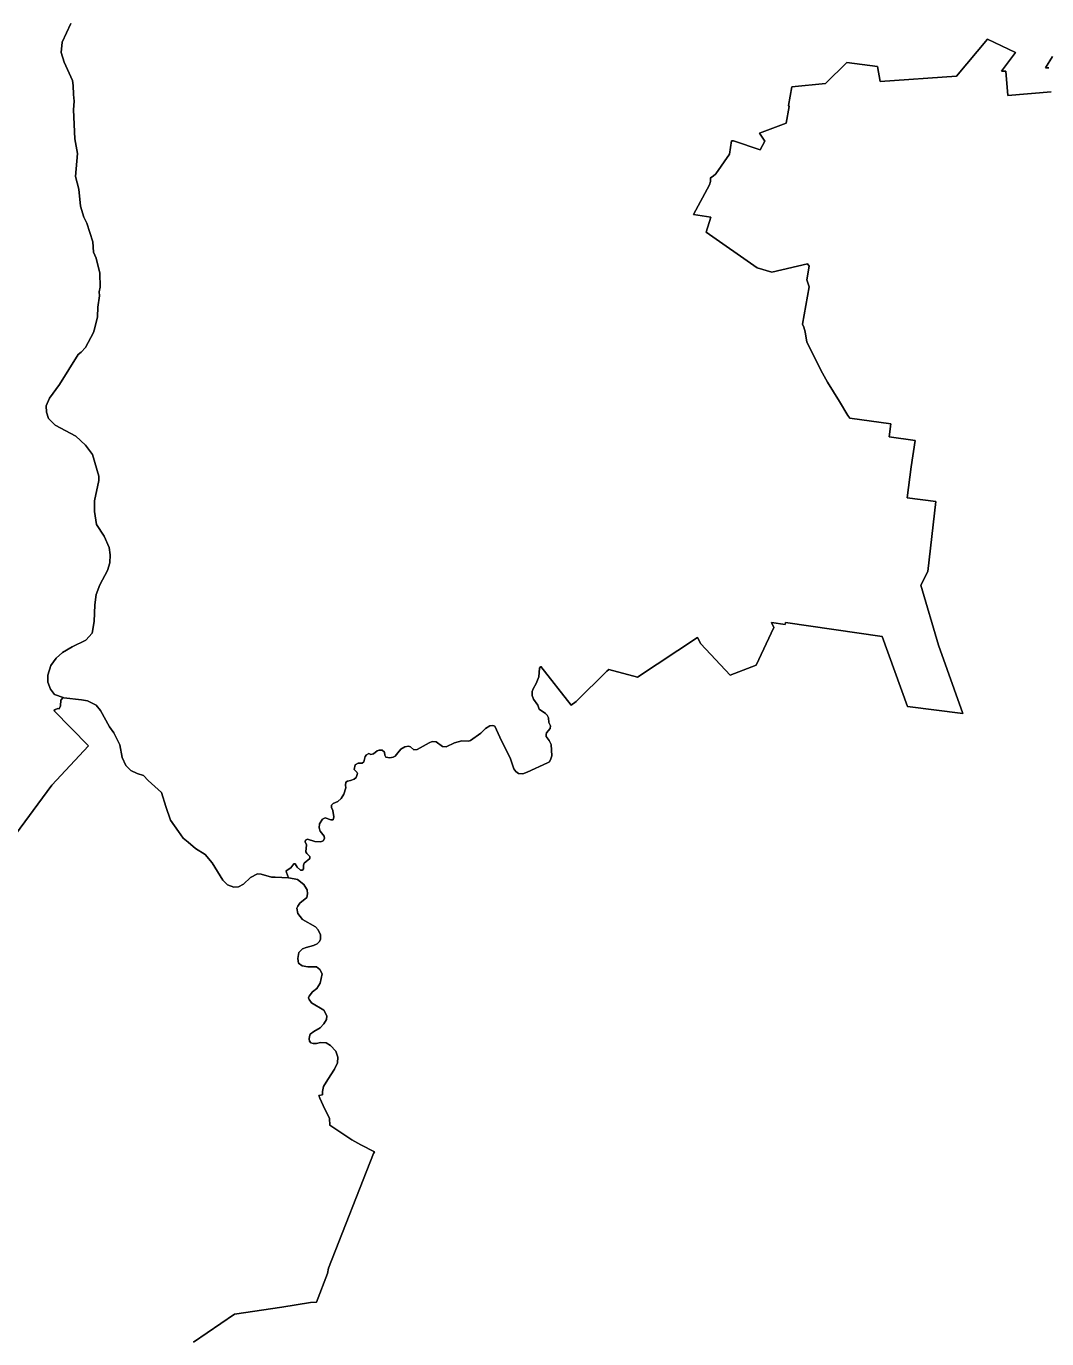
# Model space of a CAD drawing. Extents: x 369010 to 739155, y 6377141 to 6616555.
# Drawn here: x 535559 to 542687, y 6457319 to 6466487 of the extents above; entities that cross this region are included whole.
import ezdxf

# ---------------------------------------------------------------- set-up
doc = ezdxf.new("R2010")
doc.units = 0
doc.header["$LTSCALE"] = 40
doc.layers.add('1', color=7, linetype='Continuous', lineweight=13)

msp = doc.modelspace()

# ---------------------------------------------------------------- linework, layer by layer
at = {"layer": '1'}
for points in [[(535196.41, 6460452.22), (535736.95, 6461185.41), (535992.82, 6461460.97), (535751.51, 6461706.08), (535762.93, 6461714.52), (535780.64, 6461720.15), (535789.41, 6461718.66), (535799.51, 6461740.01), (535800.5, 6461779.24), (535817.55, 6461797.94), (535756.48, 6461819.29), (535729.33, 6461855.7), (535710.8, 6461905.18), (535710.47, 6461953.68), (535730.66, 6462022.36), (535767.07, 6462073.67), (535812.75, 6462111.4), (535879.78, 6462151.62), (535976.1, 6462197.8), (536019.96, 6462247.12), (536032.54, 6462329.21), (536038.5, 6462444.56), (536046.77, 6462517.55), (536074.08, 6462586.23), (536127.04, 6462686.36), (536143.76, 6462739.49), (536145.58, 6462795.26), (536138.63, 6462845.25), (536102.55, 6462926.01), (536050.91, 6463006.78), (536034.85, 6463097.64), (536036.67, 6463171.46), (536066.63, 6463314.12), (536065.64, 6463343.08), (536022.77, 6463496.34), (535972.96, 6463560.06), (535904.44, 6463624.44), (535760.28, 6463701.23), (535713.61, 6463747.91), (535700.21, 6463791.27), (535699.38, 6463834.63), (535721.06, 6463889.08), (535791.07, 6463985.57), (535922.15, 6464194.1), (535943.33, 6464210.32), (535971.96, 6464243.09), (536028.73, 6464347.86), (536038, 6464379.63), (536057.36, 6464458.08), (536060.18, 6464523.62), (536071.27, 6464604.89), (536067.46, 6464631.53), (536074.41, 6464665.29), (536072.59, 6464762.61), (536047.27, 6464866.88), (536029.23, 6464909.41), (536023.77, 6464980.41), (535983.05, 6465111.49), (535962.36, 6465152.7), (535937.37, 6465231.15), (535925.46, 6465349.65), (535904.27, 6465436.38), (535917.18, 6465597.91), (535897.32, 6465700.03), (535888.05, 6465902.93), (535892.69, 6465964.83), (535888.71, 6466010.51), (535887.89, 6466072.24), (535882.76, 6466107.83), (535823.51, 6466236.42), (535803.31, 6466303.29), (535809.93, 6466375.28), (535870.01, 6466506.36)], [(535870.01, 6466506.36), (535809.93, 6466375.28), (535803.31, 6466303.29), (535823.51, 6466236.42), (535882.76, 6466107.83), (535887.89, 6466072.24), (535888.71, 6466010.51), (535892.69, 6465964.83), (535888.05, 6465902.93), (535897.32, 6465700.03), (535917.18, 6465597.91), (535904.27, 6465436.38), (535925.46, 6465349.65), (535937.37, 6465231.15), (535962.36, 6465152.7), (535983.05, 6465111.49), (536023.77, 6464980.41), (536029.23, 6464909.41), (536047.27, 6464866.88), (536072.59, 6464762.61), (536074.41, 6464665.29), (536067.46, 6464631.53), (536071.27, 6464604.89), (536060.18, 6464523.62), (536057.36, 6464458.08), (536038, 6464379.63), (536028.73, 6464347.86), (535971.96, 6464243.09), (535943.33, 6464210.32), (535922.15, 6464194.1), (535791.07, 6463985.57), (535721.06, 6463889.08), (535699.38, 6463834.63), (535700.21, 6463791.27), (535713.61, 6463747.91), (535760.28, 6463701.23), (535904.44, 6463624.44), (535972.96, 6463560.06), (536022.77, 6463496.34), (536065.64, 6463343.08), (536066.63, 6463314.12), (536036.67, 6463171.46), (536034.85, 6463097.64), (536050.91, 6463006.78), (536102.55, 6462926.01), (536138.63, 6462845.25), (536145.58, 6462795.26), (536143.76, 6462739.49), (536127.04, 6462686.36), (536074.08, 6462586.23), (536046.77, 6462517.55), (536038.5, 6462444.56), (536032.54, 6462329.21), (536019.96, 6462247.12), (535976.1, 6462197.8), (535879.78, 6462151.62), (535812.75, 6462111.4), (535767.07, 6462073.67), (535730.66, 6462022.36), (535710.47, 6461953.68), (535710.8, 6461905.18), (535729.33, 6461855.7), (535756.48, 6461819.29), (535817.55, 6461797.94), (535821.19, 6461796.61), (535944.82, 6461781.88), (535987.69, 6461773.61), (536046.77, 6461745.47), (536077.72, 6461707.24), (536139.45, 6461594.04), (536171.89, 6461552.16), (536213.43, 6461468.09), (536228.16, 6461378.55), (536254.48, 6461323.27), (536288.57, 6461288.19), (536333.26, 6461266.84), (536378.94, 6461252.6), (536410.88, 6461219.34), (536504.06, 6461135.43), (536534.01, 6461037.12), (536565.79, 6460940.13)], [(542716.75, 6466029.05), (542414.37, 6466003.23), (542400.14, 6466173.53), (542371.84, 6466173.37), (542469.32, 6466303.78), (542273.69, 6466397.79), (542055.39, 6466138.78), (541523.96, 6466101.87), (541504.6, 6466205.97), (541291.26, 6466233.11), (541142.47, 6466086.64), (540905.47, 6466063.8), (540882.63, 6465933.06), (540888.09, 6465927.43), (540866.41, 6465809.75), (540679.56, 6465740.57), (540718.29, 6465683.81), (540686.01, 6465623.73), (540499.49, 6465686.12), (540483.93, 6465687.45), (540470.03, 6465592.45), (540376.36, 6465455.41), (540357.49, 6465438.69), (540338.45, 6465428.1), (540338.45, 6465403.28), (540332, 6465379.28), (540220.62, 6465172.73), (540341.43, 6465153.2), (540307.17, 6465049.26), (540663.34, 6464798.69), (540765.79, 6464770.06), (541016.86, 6464828.15), (541027.94, 6464811.6), (541011.23, 6464714.61), (541026.95, 6464667.61), (540981.77, 6464405.45), (540990.04, 6464385.1), (541000.14, 6464352), (541010.4, 6464280), (541121.12, 6464063.03), (541154.39, 6464001.29), (541239.29, 6463865.58), (541298.38, 6463768.59), (541312.11, 6463749.23), (541598.27, 6463708.68), (541585.36, 6463618.15), (541768.91, 6463593.33), (541740.27, 6463408.62), (541710.81, 6463193.63), (541912.07, 6463166.82), (541855.63, 6462678.58), (541806.81, 6462581.76), (541930.44, 6462164.53), (542100.24, 6461685.4), (541714.45, 6461735.71), (541538.19, 6462224.94), (540862.77, 6462322.75), (540859.96, 6462308.52), (540765.29, 6462321.43), (540781.51, 6462286.34), (540658.04, 6462023.35), (540475.49, 6461953.68), (540270.1, 6462173.3), (540247.26, 6462217.66), (539828.7, 6461939.61), (539627.28, 6461992.57), (539615.04, 6461982.64), (539400.05, 6461770.3), (539365.95, 6461743.65), (539152.62, 6462014.58), (539143.02, 6462003), (539138.88, 6461942.92), (539119.85, 6461895.42), (539098.66, 6461858.51), (539092.21, 6461840.14), (539092.71, 6461812.83), (539101.97, 6461787.51), (539131.93, 6461744.48), (539142.03, 6461716.84)], [(541291.26, 6466233.11), (541504.6, 6466205.97), (541523.96, 6466101.87), (542055.39, 6466138.78), (542273.69, 6466397.79), (542469.32, 6466303.78), (542371.84, 6466173.37), (542400.14, 6466173.53), (542414.37, 6466003.23), (542716.75, 6466029.05)], [(542727.17, 6466275.48), (542678.52, 6466195.88), (542701.69, 6466197.53)], [(542701.69, 6466197.53), (542678.52, 6466195.88), (542727.17, 6466275.48)], [(538601.66, 6461496.22), (538648.33, 6461492.58), (538663.06, 6461497.22), (538735.05, 6461548.85), (538766, 6461581.13), (538796.95, 6461599.17), (538817.64, 6461602.81), (538832.37, 6461597.35), (538877.72, 6461495.89), (538939.45, 6461375.9), (538965.27, 6461299.61), (538978.18, 6461282.06), (538998.04, 6461267.33), (539026.67, 6461264.68), (539058.12, 6461277.1), (539200.12, 6461340.82), (539213.03, 6461349.59), (539223.29, 6461369.45), (539229.25, 6461390.63), (539226.1, 6461470.9), (539210.88, 6461498.04), (539191.35, 6461526.35), (539190.02, 6461540.58), (539192.34, 6461551.67), (539217.66, 6461582.12), (539221.47, 6461599.66), (539209.39, 6461623.17), (539205.75, 6461656.93), (539196.97, 6461673.98), (539186.88, 6461685.89), (539142.03, 6461716.84), (539131.93, 6461744.48), (539101.97, 6461787.51), (539092.71, 6461812.83), (539092.21, 6461840.14), (539098.66, 6461858.51), (539119.85, 6461895.42), (539138.88, 6461942.92), (539143.02, 6462003), (539152.62, 6462014.58), (539365.95, 6461743.65), (539400.05, 6461770.3), (539615.04, 6461982.64), (539627.28, 6461992.57), (539828.7, 6461939.61), (540247.26, 6462217.66), (540270.1, 6462173.3), (540475.49, 6461953.68), (540658.04, 6462023.35), (540781.51, 6462286.34), (540765.29, 6462321.43), (540859.96, 6462308.52), (540862.77, 6462322.75), (541538.19, 6462224.94), (541714.45, 6461735.71), (542100.24, 6461685.4), (541930.44, 6462164.53), (541806.81, 6462581.76), (541855.63, 6462678.58), (541912.07, 6463166.82), (541710.81, 6463193.63), (541740.27, 6463408.62), (541768.91, 6463593.33), (541585.36, 6463618.15), (541598.27, 6463708.68), (541312.11, 6463749.23), (541298.38, 6463768.59), (541239.29, 6463865.58), (541154.39, 6464001.29), (541121.12, 6464063.03), (541010.4, 6464280), (541000.14, 6464352), (540990.04, 6464385.1), (540981.77, 6464405.45), (541026.95, 6464667.61), (541011.23, 6464714.61), (541027.94, 6464811.6), (541016.86, 6464828.15), (540765.79, 6464770.06), (540663.34, 6464798.69), (540307.17, 6465049.26), (540341.43, 6465153.2), (540220.62, 6465172.73), (540332, 6465379.28), (540338.45, 6465403.28), (540338.45, 6465428.1), (540357.49, 6465438.69), (540376.36, 6465455.41), (540470.03, 6465592.45), (540483.93, 6465687.45), (540499.49, 6465686.12), (540686.01, 6465623.73), (540718.29, 6465683.81), (540679.56, 6465740.57), (540866.41, 6465809.75), (540888.09, 6465927.43), (540882.63, 6465933.06), (540905.47, 6466063.8), (541142.47, 6466086.64), (541291.26, 6466233.11)], [(535817.55, 6461797.94), (535800.5, 6461779.24), (535799.51, 6461740.01), (535789.41, 6461718.66), (535780.64, 6461720.15), (535762.93, 6461714.52), (535751.51, 6461706.08), (535992.82, 6461460.97), (535736.95, 6461185.41), (535196.41, 6460452.22)], [(537535.31, 6459687.76), (537530.84, 6459701), (537534.82, 6459711.76), (537557.99, 6459742.21), (537588.11, 6459765.22), (537612.93, 6459802.13), (537624.85, 6459867), (537610.45, 6459898.45), (537585.96, 6459917.15), (537526.54, 6459917.81), (537485.17, 6459923.44), (537460.01, 6459942.97), (537455.71, 6459974.91), (537462.49, 6460017.45), (537489.14, 6460042.11), (537515.29, 6460051.87), (537566.26, 6460066.1), (537590.1, 6460077.85), (537607.64, 6460092.92), (537614.42, 6460110.96), (537615.42, 6460140.75), (537597.21, 6460175.34), (537579.01, 6460195.69), (537488.81, 6460247.5), (537455.04, 6460290.2), (537450.08, 6460325.95), (537455.54, 6460341.17), (537469.28, 6460361.86), (537518.27, 6460401.08), (537524.56, 6460426.74), (537520.25, 6460453.71), (537505.19, 6460480.03), (537496.75, 6460492.11), (537453.22, 6460525.71), (537431.05, 6460530.84), (537390.5, 6460537.29), (537297.65, 6460543.25), (537271.33, 6460542.76), (537199.84, 6460564.93), (537174.02, 6460565.43), (537126.52, 6460540.93), (537075.71, 6460494.76), (537041.62, 6460475.89), (537009.34, 6460473.57), (536963.66, 6460489.3), (536932.22, 6460523.06), (536857.41, 6460643.05), (536809.08, 6460701.64), (536742.05, 6460744.01), (536690.42, 6460786.54), (536655.83, 6460816), (536623.55, 6460862.18), (536565.79, 6460940.13), (536534.01, 6461037.12), (536504.06, 6461135.43), (536410.88, 6461219.34), (536378.94, 6461252.6), (536333.26, 6461266.84), (536288.57, 6461288.19), (536254.48, 6461323.27), (536228.16, 6461378.55), (536213.43, 6461468.09), (536171.89, 6461552.16), (536139.45, 6461594.04), (536077.72, 6461707.24), (536046.77, 6461745.47), (535987.69, 6461773.61), (535944.82, 6461781.88), (535821.19, 6461796.61), (535817.55, 6461797.94)], [(539142.03, 6461716.84), (539186.88, 6461685.89), (539196.97, 6461673.98), (539205.75, 6461656.93), (539209.39, 6461623.17), (539221.47, 6461599.66), (539217.66, 6461582.12), (539192.34, 6461551.67), (539190.02, 6461540.58), (539191.35, 6461526.35), (539210.88, 6461498.04), (539226.1, 6461470.9), (539229.25, 6461390.63), (539223.29, 6461369.45), (539213.03, 6461349.59), (539200.12, 6461340.82), (539058.12, 6461277.1), (539026.67, 6461264.68), (538998.04, 6461267.33), (538978.18, 6461282.06), (538965.27, 6461299.61), (538939.45, 6461375.9), (538877.72, 6461495.89), (538832.37, 6461597.35), (538817.64, 6461602.81), (538796.95, 6461599.17), (538766, 6461581.13), (538735.05, 6461548.85), (538663.06, 6461497.22), (538648.33, 6461492.58), (538601.66, 6461496.22), (538551.01, 6461481.49), (538490.93, 6461453.36), (538467.43, 6461456.5), (538422.75, 6461488.45), (538394.94, 6461490.76), (538372.43, 6461481.99), (538289.35, 6461434.49), (538267.17, 6461431.68), (538243.17, 6461453.85), (538229.77, 6461458.82), (538204.45, 6461453.85), (538176.31, 6461437.14), (538154.13, 6461410.82), (538136.59, 6461387.82), (538122.69, 6461380.37), (538098.36, 6461377.23), (538070.55, 6461380.87), (538062.77, 6461394.27), (538061.78, 6461415.13), (538044.73, 6461429.86), (538024.87, 6461430.35), (538009.65, 6461425.22), (537984.82, 6461403.54), (537966.29, 6461400.73), (537952.88, 6461407.68), (537935.34, 6461398.41), (537925.74, 6461385.01), (537917.79, 6461348.1), (537904.88, 6461338.5), (537877.24, 6461338.83), (537855.56, 6461327.41), (537849.11, 6461295.47), (537867.15, 6461277.1), (537873.6, 6461266.01), (537863.84, 6461238.37), (537849.11, 6461227.61), (537824.12, 6461219.34), (537802.44, 6461214.7), (537792.34, 6461207.42), (537789.2, 6461186.57), (537790.52, 6461166.71), (537776.62, 6461123.34), (537757.75, 6461091.57), (537735.57, 6461071.71), (537703.8, 6461058.3), (537691.22, 6461046.38), (537690.39, 6461030.66), (537700.98, 6461008.98), (537707.44, 6460964.13), (537702.31, 6460944.27), (537687.58, 6460943.44), (537646.53, 6460957.67), (537628.16, 6460947.58), (537608.3, 6460916.13), (537605.98, 6460888), (537612.93, 6460864), (537641.07, 6460829.9), (537642.89, 6460812.36), (537632.3, 6460796.64), (537617.07, 6460790.18), (537575.03, 6460792), (537523.4, 6460808.72), (537509, 6460802.6), (537506.35, 6460789.36), (537515.45, 6460768.01), (537512.31, 6460721), (537519.26, 6460707.6), (537539.45, 6460687.24), (537538.95, 6460672.51)], [(536565.79, 6460940.13), (536623.55, 6460862.18), (536655.83, 6460816), (536690.42, 6460786.54), (536742.05, 6460744.01), (536809.08, 6460701.64), (536857.41, 6460643.05), (536932.22, 6460523.06), (536963.66, 6460489.3), (537009.34, 6460473.57), (537041.62, 6460475.89), (537075.71, 6460494.76), (537126.52, 6460540.93), (537174.02, 6460565.43), (537199.84, 6460564.93), (537271.33, 6460542.76), (537297.65, 6460543.25), (537390.5, 6460537.29), (537377.09, 6460576.02), (537374.77, 6460588.1), (537381.23, 6460593.07), (537408.04, 6460608.3), (537427.4, 6460636.1), (537438.49, 6460635.6), (537451.4, 6460613.92), (537474.41, 6460592.74), (537488.31, 6460590.92), (537496.59, 6460601.01), (537494.76, 6460626.83), (537501.22, 6460641.06), (537538.95, 6460672.51), (537539.45, 6460687.24), (537519.26, 6460707.6), (537512.31, 6460721), (537515.45, 6460768.01), (537506.35, 6460789.36), (537509, 6460802.6), (537523.4, 6460808.72), (537575.03, 6460792), (537617.07, 6460790.18), (537632.3, 6460796.64), (537642.89, 6460812.36), (537641.07, 6460829.9), (537612.93, 6460864), (537605.98, 6460888), (537608.3, 6460916.13), (537628.16, 6460947.58), (537646.53, 6460957.67), (537687.58, 6460943.44), (537702.31, 6460944.27), (537707.44, 6460964.13), (537700.98, 6461008.98), (537690.39, 6461030.66), (537691.22, 6461046.38), (537703.8, 6461058.3), (537735.57, 6461071.71), (537757.75, 6461091.57), (537776.62, 6461123.34), (537790.52, 6461166.71), (537789.2, 6461186.57), (537792.34, 6461207.42), (537802.44, 6461214.7), (537824.12, 6461219.34), (537849.11, 6461227.61), (537863.84, 6461238.37), (537873.6, 6461266.01), (537867.15, 6461277.1), (537849.11, 6461295.47), (537855.56, 6461327.41), (537877.24, 6461338.83), (537904.88, 6461338.5), (537917.79, 6461348.1), (537925.74, 6461385.01), (537935.34, 6461398.41), (537952.88, 6461407.68), (537966.29, 6461400.73), (537984.82, 6461403.54), (538009.65, 6461425.22), (538024.87, 6461430.35), (538044.73, 6461429.86), (538061.78, 6461415.13), (538062.77, 6461394.27), (538070.55, 6461380.87), (538098.36, 6461377.23), (538122.69, 6461380.37), (538136.59, 6461387.82), (538154.13, 6461410.82), (538176.31, 6461437.14), (538204.45, 6461453.85), (538229.77, 6461458.82), (538243.17, 6461453.85), (538267.17, 6461431.68), (538289.35, 6461434.49), (538372.43, 6461481.99), (538394.94, 6461490.76), (538422.75, 6461488.45), (538467.43, 6461456.5), (538490.93, 6461453.36), (538551.01, 6461481.49), (538601.66, 6461496.22)], [(537538.95, 6460672.51), (537501.22, 6460641.06), (537494.76, 6460626.83), (537496.59, 6460601.01), (537488.31, 6460590.92), (537474.41, 6460592.74), (537451.4, 6460613.92), (537438.49, 6460635.6), (537427.4, 6460636.1), (537408.04, 6460608.3), (537381.23, 6460593.07), (537374.77, 6460588.1), (537377.09, 6460576.02), (537390.5, 6460537.29), (537431.05, 6460530.84), (537453.22, 6460525.71), (537496.75, 6460492.11), (537505.19, 6460480.03), (537520.25, 6460453.71), (537524.56, 6460426.74), (537518.27, 6460401.08), (537469.28, 6460361.86), (537455.54, 6460341.17), (537450.08, 6460325.95), (537455.04, 6460290.2), (537488.81, 6460247.5), (537579.01, 6460195.69), (537597.21, 6460175.34), (537615.42, 6460140.75), (537614.42, 6460110.96), (537607.64, 6460092.92), (537590.1, 6460077.85), (537566.26, 6460066.1), (537515.29, 6460051.87), (537489.14, 6460042.11), (537462.49, 6460017.45), (537455.71, 6459974.91), (537460.01, 6459942.97), (537485.17, 6459923.44), (537526.54, 6459917.81), (537585.96, 6459917.15), (537610.45, 6459898.45), (537624.85, 6459867), (537612.93, 6459802.13), (537588.11, 6459765.22), (537557.99, 6459742.21), (537534.82, 6459711.76), (537530.84, 6459701), (537535.31, 6459687.76), (537552.19, 6459665.92), (537638.09, 6459613.28), (537657.46, 6459575.05), (537655.3, 6459549.23), (537638.59, 6459518.62), (537612.93, 6459490.98), (537567.26, 6459465.99), (537542.76, 6459447.12), (537537.13, 6459430.24), (537535.31, 6459413.03), (537537.46, 6459396.31), (537547.73, 6459385.05), (537564.11, 6459380.09), (537585.46, 6459381.25), (537615.42, 6459388.86), (537653.15, 6459385.05), (537683.11, 6459367.51), (537722, 6459327.46), (537736.4, 6459286.58), (537733.26, 6459247.19), (537711.58, 6459200.85), (537664.41, 6459128.85), (537634.95, 6459081.69), (537628.49, 6459046.76), (537629.32, 6459022.77), (537602.34, 6459017.14), (537608.63, 6458999.6), (537631.8, 6458948.12), (537676.82, 6458857.92), (537679.96, 6458811.58), (537833.55, 6458708.81), (537896.28, 6458672.39), (537992.6, 6458625.39), (537984.66, 6458612.81), (537669.37, 6457812.44), (537663.25, 6457775.2), (537585.3, 6457574.61), (537544.42, 6457570.8), (537344.49, 6457539.35), (537014.31, 6457489.37), (536726.5, 6457295.73)], [(536726.5, 6457295.73), (537014.31, 6457489.37), (537344.49, 6457539.35), (537544.42, 6457570.8), (537585.3, 6457574.61), (537663.25, 6457775.2), (537669.37, 6457812.44), (537984.66, 6458612.81), (537992.6, 6458625.39), (537896.28, 6458672.39), (537833.55, 6458708.81), (537679.96, 6458811.58), (537676.82, 6458857.92), (537631.8, 6458948.12), (537608.63, 6458999.6), (537602.34, 6459017.14), (537629.32, 6459022.77), (537628.49, 6459046.76), (537634.95, 6459081.69), (537664.41, 6459128.85), (537711.58, 6459200.85), (537733.26, 6459247.19), (537736.4, 6459286.58), (537722, 6459327.46), (537683.11, 6459367.51), (537653.15, 6459385.05), (537615.42, 6459388.86), (537585.46, 6459381.25), (537564.11, 6459380.09), (537547.73, 6459385.05), (537537.46, 6459396.31), (537535.31, 6459413.03), (537537.13, 6459430.24), (537542.76, 6459447.12), (537567.26, 6459465.99), (537612.93, 6459490.98), (537638.59, 6459518.62), (537655.3, 6459549.23), (537657.46, 6459575.05), (537638.09, 6459613.28), (537552.19, 6459665.92), (537535.31, 6459687.76)]]:
    msp.add_lwpolyline(points, dxfattribs=at)

doc.saveas('drawing.dxf')
